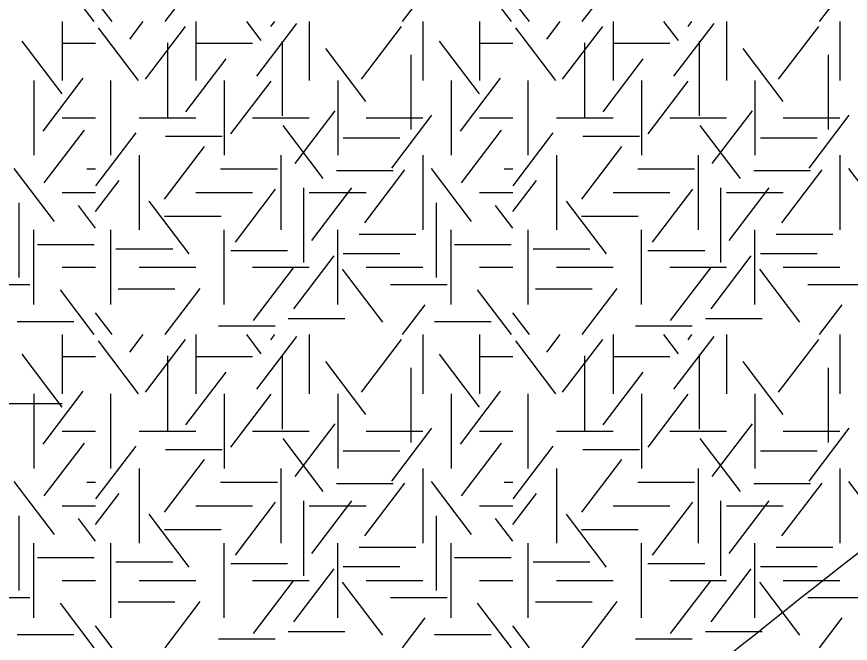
# Model space of a CAD drawing. Extents: x 419101 to 420177, y 4451541 to 4452254.
# Drawn here: x 419911.55 to 419931.29, y 4451566.39 to 4451581.23 of the extents above; entities that cross this region are included whole.
import ezdxf

# ---------------------------------------------------------------- set-up
doc = ezdxf.new("R2010")
doc.units = 0
doc.layers.add('3_HALİHAZIR', color=7, linetype='Continuous')
doc.layers.add('Level 41', color=7, linetype='Continuous')

msp = doc.modelspace()

# ---------------------------------------------------------------- linework, layer by layer
at = {"layer": '3_HALİHAZIR'}
msp.add_line((419910.828, 4451572.071), (419912.628, 4451572.071), dxfattribs=at)
for points in [[(419830.585, 4451569.182), (419835.774, 4451573.831), (419840.974, 4451578.331), (419857.814, 4451590.841), (419892.084, 4451597.601), (419927.345, 4451605.321), (419938.763, 4451608.51), (419942.048, 4451608.213)], [(419823.158, 4451549.789), (419823.164, 4451549.79), (419829.854, 4451552.83), (419838.324, 4451557.73), (419864.054, 4451568.471), (419874.464, 4451571.841), (419888.954, 4451576.141), (419895.924, 4451578.691), (419906.074, 4451583.863), (419936.516, 4451595.874), (419942.649, 4451595.582)], [(419868.593, 4451543.65), (419885.874, 4451549.01), (419897.697, 4451550.796), (419903.814, 4451552.689), (419917.785, 4451558.531), (419940.385, 4451574.598), (419942.375, 4451575.629)]]:
    msp.add_spline(points, degree=3, dxfattribs=at)
at = {"layer": 'Level 41'}
for p, q in [((419913.385, 4451581.11), (419912.583, 4451582.166)), ((419915.061, 4451581.11), (419915.89, 4451582.201)), ((419923.264, 4451581.11), (419922.462, 4451582.166)), ((419924.94, 4451581.11), (419925.769, 4451582.201)), ((419920.681, 4451581.11), (419921.218, 4451581.816)), ((419930.56, 4451581.11), (419931.097, 4451581.816)), ((419913.808, 4451581.11), (419913.414, 4451581.628)), ((419923.687, 4451581.11), (419923.293, 4451581.628)), ((419912.626, 4451581.11), (419912.626, 4451579.712)), ((419912.626, 4451581.11), (419912.626, 4451579.712)), ((419914.224, 4451580.693), (419914.541, 4451581.11)), ((419915.79, 4451581.11), (419915.79, 4451579.712)), ((419917.339, 4451580.658), (419916.995, 4451581.11)), ((419917.565, 4451580.99), (419917.656, 4451581.11)), ((419918.476, 4451581.11), (419918.476, 4451579.712)), ((419921.162, 4451581.11), (419921.162, 4451579.712)), ((419922.505, 4451581.11), (419922.505, 4451579.712)), ((419922.505, 4451581.11), (419922.505, 4451579.712)), ((419924.103, 4451580.693), (419924.42, 4451581.11)), ((419925.669, 4451581.11), (419925.669, 4451579.712)), ((419927.218, 4451580.658), (419926.874, 4451581.11)), ((419927.444, 4451580.99), (419927.535, 4451581.11)), ((419928.355, 4451581.11), (419928.355, 4451579.712)), ((419931.041, 4451581.11), (419931.041, 4451579.712)), ((419914.435, 4451579.712), (419913.486, 4451580.962)), ((419914.595, 4451579.747), (419915.544, 4451580.997)), ((419917.232, 4451579.816), (419918.182, 4451581.066)), ((419919.709, 4451579.747), (419920.658, 4451580.997)), ((419924.314, 4451579.712), (419923.365, 4451580.962)), ((419924.474, 4451579.747), (419925.423, 4451580.997)), ((419927.111, 4451579.816), (419928.061, 4451581.066)), ((419929.588, 4451579.747), (419930.537, 4451580.997)), ((419912.627, 4451579.396), (419911.678, 4451580.645)), ((419912.626, 4451580.596), (419913.414, 4451580.596)), ((419915.115, 4451580.608), (419915.115, 4451578.841)), ((419915.79, 4451580.596), (419917.133, 4451580.596)), ((419917.832, 4451580.643), (419917.832, 4451578.876)), ((419922.506, 4451579.396), (419921.557, 4451580.645)), ((419922.505, 4451580.596), (419923.293, 4451580.596)), ((419924.994, 4451580.608), (419924.994, 4451578.841)), ((419925.669, 4451580.596), (419927.012, 4451580.596)), ((419927.711, 4451580.643), (419927.711, 4451578.876)), ((419919.816, 4451579.221), (419918.867, 4451580.47)), ((419920.88, 4451580.322), (419920.88, 4451578.555)), ((419929.695, 4451579.221), (419928.746, 4451580.47)), ((419930.759, 4451580.322), (419930.759, 4451578.555)), ((419915.555, 4451578.975), (419916.504, 4451580.225)), ((419925.434, 4451578.975), (419926.383, 4451580.225)), ((419911.955, 4451579.712), (419911.955, 4451577.945)), ((419911.955, 4451579.712), (419911.955, 4451577.945)), ((419912.175, 4451578.519), (419913.124, 4451579.769)), ((419913.776, 4451577.945), (419913.776, 4451579.712)), ((419916.462, 4451579.712), (419916.462, 4451577.945)), ((419916.621, 4451578.45), (419917.57, 4451579.7)), ((419919.148, 4451579.712), (419919.148, 4451577.945)), ((419921.834, 4451579.712), (419921.834, 4451577.945)), ((419921.834, 4451579.712), (419921.834, 4451577.945)), ((419922.054, 4451578.519), (419923.003, 4451579.769)), ((419923.655, 4451577.945), (419923.655, 4451579.712)), ((419926.341, 4451579.712), (419926.341, 4451577.945)), ((419926.5, 4451578.45), (419927.449, 4451579.7)), ((419929.027, 4451579.712), (419929.027, 4451577.945)), ((419918.138, 4451577.749), (419919.089, 4451578.998)), ((419928.017, 4451577.749), (419928.968, 4451578.998)), ((419912.626, 4451578.828), (419913.414, 4451578.828)), ((419914.447, 4451578.828), (419915.79, 4451578.828)), ((419917.133, 4451578.828), (419918.476, 4451578.828)), ((419919.819, 4451578.828), (419921.162, 4451578.828)), ((419920.429, 4451577.644), (419921.378, 4451578.894)), ((419922.505, 4451578.828), (419923.293, 4451578.828)), ((419924.326, 4451578.828), (419925.669, 4451578.828)), ((419927.012, 4451578.828), (419928.355, 4451578.828)), ((419929.698, 4451578.828), (419931.041, 4451578.828)), ((419930.308, 4451577.644), (419931.257, 4451578.894)), ((419912.201, 4451577.293), (419913.151, 4451578.542)), ((419918.804, 4451577.399), (419917.854, 4451578.648)), ((419922.08, 4451577.293), (419923.03, 4451578.542)), ((419928.683, 4451577.399), (419927.733, 4451578.648)), ((419913.424, 4451577.224), (419914.373, 4451578.473)), ((419915.071, 4451578.394), (419916.414, 4451578.394)), ((419919.279, 4451578.358), (419920.622, 4451578.358)), ((419923.303, 4451577.224), (419924.252, 4451578.473)), ((419924.95, 4451578.394), (419926.293, 4451578.394)), ((419929.158, 4451578.358), (419930.501, 4451578.358)), ((419915.049, 4451576.907), (419915.998, 4451578.157)), ((419924.928, 4451576.907), (419925.877, 4451578.157)), ((419914.447, 4451577.945), (419914.447, 4451576.178)), ((419917.805, 4451577.945), (419917.805, 4451576.178)), ((419921.162, 4451577.945), (419921.162, 4451576.178)), ((419924.326, 4451577.945), (419924.326, 4451576.178)), ((419927.684, 4451577.945), (419927.684, 4451576.178)), ((419931.041, 4451577.945), (419931.041, 4451576.178)), ((419912.44, 4451576.381), (419911.491, 4451577.63)), ((419913.21, 4451577.621), (419913.414, 4451577.621)), ((419916.377, 4451577.621), (419917.72, 4451577.621)), ((419919.119, 4451577.588), (419920.462, 4451577.588)), ((419919.789, 4451576.347), (419920.739, 4451577.597)), ((419922.319, 4451576.381), (419921.37, 4451577.63)), ((419923.089, 4451577.621), (419923.293, 4451577.621)), ((419926.256, 4451577.621), (419927.599, 4451577.621)), ((419928.998, 4451577.588), (419930.341, 4451577.588)), ((419929.668, 4451576.347), (419930.618, 4451577.597)), ((419932.198, 4451576.381), (419931.249, 4451577.63)), ((419913.414, 4451576.615), (419913.973, 4451577.351)), ((419923.293, 4451576.615), (419923.852, 4451577.351)), ((419916.726, 4451575.891), (419917.676, 4451577.141)), ((419918.337, 4451577.173), (419918.337, 4451575.405)), ((419918.537, 4451575.927), (419919.486, 4451577.176)), ((419926.605, 4451575.891), (419927.555, 4451577.141)), ((419928.216, 4451577.173), (419928.216, 4451575.405)), ((419928.416, 4451575.927), (419929.365, 4451577.176)), ((419912.626, 4451577.061), (419913.414, 4451577.061)), ((419915.79, 4451577.061), (419917.133, 4451577.061)), ((419918.476, 4451577.061), (419919.819, 4451577.061)), ((419922.505, 4451577.061), (419923.293, 4451577.061)), ((419925.669, 4451577.061), (419927.012, 4451577.061)), ((419928.355, 4451577.061), (419929.698, 4451577.061)), ((419911.601, 4451576.823), (419911.601, 4451575.055)), ((419913.414, 4451576.221), (419913.008, 4451576.755)), ((419915.634, 4451575.61), (419914.685, 4451576.86)), ((419921.48, 4451576.823), (419921.48, 4451575.055)), ((419923.293, 4451576.221), (419922.887, 4451576.755)), ((419925.513, 4451575.61), (419924.564, 4451576.86)), ((419915.044, 4451576.501), (419916.387, 4451576.501)), ((419924.923, 4451576.501), (419926.266, 4451576.501)), ((419911.955, 4451574.41), (419911.955, 4451576.178)), ((419913.776, 4451574.41), (419913.776, 4451576.178)), ((419916.462, 4451574.41), (419916.462, 4451576.178)), ((419919.148, 4451574.41), (419919.148, 4451576.178)), ((419921.834, 4451574.41), (419921.834, 4451576.178)), ((419923.655, 4451574.41), (419923.655, 4451576.178)), ((419926.341, 4451574.41), (419926.341, 4451576.178)), ((419929.027, 4451574.41), (419929.027, 4451576.178)), ((419919.653, 4451576.08), (419920.996, 4451576.08)), ((419929.532, 4451576.08), (419930.875, 4451576.08)), ((419912.037, 4451575.835), (419913.38, 4451575.835)), ((419921.916, 4451575.835), (419923.259, 4451575.835)), ((419913.899, 4451575.729), (419915.242, 4451575.729)), ((419916.616, 4451575.695), (419917.959, 4451575.695)), ((419918.112, 4451574.313), (419919.061, 4451575.563)), ((419919.279, 4451575.624), (419920.622, 4451575.624)), ((419923.778, 4451575.729), (419925.121, 4451575.729)), ((419926.495, 4451575.695), (419927.838, 4451575.695)), ((419927.991, 4451574.313), (419928.94, 4451575.563)), ((419929.158, 4451575.624), (419930.501, 4451575.624)), ((419912.626, 4451575.294), (419913.414, 4451575.294)), ((419914.447, 4451575.294), (419915.79, 4451575.294)), ((419917.133, 4451575.294), (419918.476, 4451575.294)), ((419917.152, 4451574.034), (419918.101, 4451575.283)), ((419920.215, 4451573.999), (419919.265, 4451575.248)), ((419919.819, 4451575.294), (419921.162, 4451575.294)), ((419922.505, 4451575.294), (419923.293, 4451575.294)), ((419924.326, 4451575.294), (419925.669, 4451575.294)), ((419927.012, 4451575.294), (419928.355, 4451575.294)), ((419927.031, 4451574.034), (419927.98, 4451575.283)), ((419930.094, 4451573.999), (419929.144, 4451575.248)), ((419929.698, 4451575.294), (419931.041, 4451575.294)), ((419910.519, 4451574.887), (419911.862, 4451574.887)), ((419913.385, 4451573.701), (419912.583, 4451574.757)), ((419913.953, 4451574.783), (419915.295, 4451574.783)), ((419915.061, 4451573.701), (419915.89, 4451574.792)), ((419920.398, 4451574.887), (419921.741, 4451574.887)), ((419923.264, 4451573.701), (419922.462, 4451574.757)), ((419923.832, 4451574.783), (419925.174, 4451574.783)), ((419924.94, 4451573.701), (419925.769, 4451574.792)), ((419930.277, 4451574.887), (419931.62, 4451574.887)), ((419920.681, 4451573.701), (419921.218, 4451574.407)), ((419930.56, 4451573.701), (419931.097, 4451574.407)), ((419913.808, 4451573.701), (419913.414, 4451574.219)), ((419923.687, 4451573.701), (419923.293, 4451574.219)), ((419911.558, 4451574.013), (419912.901, 4451574.013)), ((419917.975, 4451574.082), (419919.318, 4451574.082)), ((419921.437, 4451574.013), (419922.78, 4451574.013)), ((419927.854, 4451574.082), (419929.197, 4451574.082)), ((419916.323, 4451573.907), (419917.666, 4451573.907)), ((419926.202, 4451573.907), (419927.545, 4451573.907)), ((419912.626, 4451573.701), (419912.626, 4451572.303)), ((419912.626, 4451573.701), (419912.626, 4451572.303)), ((419914.224, 4451573.284), (419914.541, 4451573.701)), ((419914.595, 4451572.338), (419915.544, 4451573.588)), ((419915.79, 4451573.701), (419915.79, 4451572.303)), ((419917.339, 4451573.249), (419916.995, 4451573.701)), ((419917.232, 4451572.407), (419918.182, 4451573.657)), ((419917.565, 4451573.581), (419917.656, 4451573.701)), ((419918.476, 4451573.701), (419918.476, 4451572.303)), ((419919.709, 4451572.338), (419920.658, 4451573.588)), ((419921.162, 4451573.701), (419921.162, 4451572.303)), ((419922.505, 4451573.701), (419922.505, 4451572.303)), ((419922.505, 4451573.701), (419922.505, 4451572.303)), ((419924.103, 4451573.284), (419924.42, 4451573.701)), ((419924.474, 4451572.338), (419925.423, 4451573.588)), ((419925.669, 4451573.701), (419925.669, 4451572.303)), ((419927.218, 4451573.249), (419926.874, 4451573.701)), ((419927.111, 4451572.407), (419928.061, 4451573.657)), ((419927.444, 4451573.581), (419927.535, 4451573.701)), ((419928.355, 4451573.701), (419928.355, 4451572.303)), ((419929.588, 4451572.338), (419930.537, 4451573.588)), ((419931.041, 4451573.701), (419931.041, 4451572.303)), ((419914.435, 4451572.303), (419913.486, 4451573.553)), ((419924.314, 4451572.303), (419923.365, 4451573.553)), ((419912.627, 4451571.987), (419911.678, 4451573.236)), ((419912.626, 4451573.187), (419913.414, 4451573.187)), ((419915.115, 4451573.199), (419915.115, 4451571.432)), ((419915.79, 4451573.187), (419917.133, 4451573.187)), ((419917.832, 4451573.234), (419917.832, 4451571.467)), ((419922.506, 4451571.987), (419921.557, 4451573.236)), ((419922.505, 4451573.187), (419923.293, 4451573.187)), ((419924.994, 4451573.199), (419924.994, 4451571.432)), ((419925.669, 4451573.187), (419927.012, 4451573.187)), ((419927.711, 4451573.234), (419927.711, 4451571.467)), ((419919.816, 4451571.812), (419918.867, 4451573.061)), ((419929.695, 4451571.812), (419928.746, 4451573.061)), ((419915.555, 4451571.566), (419916.504, 4451572.816)), ((419920.88, 4451572.913), (419920.88, 4451571.146)), ((419925.434, 4451571.566), (419926.383, 4451572.816)), ((419930.759, 4451572.913), (419930.759, 4451571.146)), ((419911.955, 4451572.303), (419911.955, 4451570.536)), ((419911.955, 4451572.303), (419911.955, 4451570.536)), ((419912.175, 4451571.11), (419913.124, 4451572.36)), ((419913.776, 4451570.536), (419913.776, 4451572.303)), ((419916.462, 4451572.303), (419916.462, 4451570.536)), ((419916.621, 4451571.041), (419917.57, 4451572.291)), ((419919.148, 4451572.303), (419919.148, 4451570.536)), ((419921.834, 4451572.303), (419921.834, 4451570.536)), ((419921.834, 4451572.303), (419921.834, 4451570.536)), ((419922.054, 4451571.11), (419923.003, 4451572.36)), ((419923.655, 4451570.536), (419923.655, 4451572.303)), ((419926.341, 4451572.303), (419926.341, 4451570.536)), ((419926.5, 4451571.041), (419927.449, 4451572.291)), ((419929.027, 4451572.303), (419929.027, 4451570.536)), ((419912.626, 4451571.419), (419913.414, 4451571.419)), ((419914.447, 4451571.419), (419915.79, 4451571.419)), ((419917.133, 4451571.419), (419918.476, 4451571.419)), ((419918.138, 4451570.34), (419919.089, 4451571.589)), ((419919.819, 4451571.419), (419921.162, 4451571.419)), ((419920.429, 4451570.235), (419921.378, 4451571.485)), ((419922.505, 4451571.419), (419923.293, 4451571.419)), ((419924.326, 4451571.419), (419925.669, 4451571.419)), ((419927.012, 4451571.419), (419928.355, 4451571.419)), ((419928.017, 4451570.34), (419928.968, 4451571.589)), ((419929.698, 4451571.419), (419931.041, 4451571.419)), ((419930.308, 4451570.235), (419931.257, 4451571.485)), ((419918.804, 4451569.99), (419917.854, 4451571.239)), ((419928.683, 4451569.99), (419927.733, 4451571.239)), ((419912.201, 4451569.884), (419913.151, 4451571.133)), ((419913.424, 4451569.815), (419914.373, 4451571.064)), ((419922.08, 4451569.884), (419923.03, 4451571.133)), ((419923.303, 4451569.815), (419924.252, 4451571.064)), ((419915.071, 4451570.985), (419916.414, 4451570.985)), ((419919.279, 4451570.949), (419920.622, 4451570.949)), ((419924.95, 4451570.985), (419926.293, 4451570.985)), ((419929.158, 4451570.949), (419930.501, 4451570.949)), ((419915.049, 4451569.498), (419915.998, 4451570.748)), ((419924.928, 4451569.498), (419925.877, 4451570.748)), ((419914.447, 4451570.536), (419914.447, 4451568.769)), ((419917.805, 4451570.536), (419917.805, 4451568.769)), ((419921.162, 4451570.536), (419921.162, 4451568.769)), ((419924.326, 4451570.536), (419924.326, 4451568.769)), ((419927.684, 4451570.536), (419927.684, 4451568.769)), ((419931.041, 4451570.536), (419931.041, 4451568.769)), ((419912.44, 4451568.972), (419911.491, 4451570.221)), ((419913.21, 4451570.212), (419913.414, 4451570.212)), ((419916.377, 4451570.212), (419917.72, 4451570.212)), ((419922.319, 4451568.972), (419921.37, 4451570.221)), ((419923.089, 4451570.212), (419923.293, 4451570.212)), ((419926.256, 4451570.212), (419927.599, 4451570.212)), ((419932.198, 4451568.972), (419931.249, 4451570.221)), ((419919.119, 4451570.179), (419920.462, 4451570.179)), ((419919.789, 4451568.938), (419920.739, 4451570.188)), ((419928.998, 4451570.179), (419930.341, 4451570.179)), ((419929.668, 4451568.938), (419930.618, 4451570.188)), ((419913.414, 4451569.206), (419913.973, 4451569.942)), ((419923.293, 4451569.206), (419923.852, 4451569.942)), ((419912.626, 4451569.652), (419913.414, 4451569.652)), ((419915.79, 4451569.652), (419917.133, 4451569.652)), ((419916.726, 4451568.482), (419917.676, 4451569.732)), ((419918.337, 4451569.764), (419918.337, 4451567.996)), ((419918.476, 4451569.652), (419919.819, 4451569.652)), ((419918.537, 4451568.518), (419919.486, 4451569.767)), ((419922.505, 4451569.652), (419923.293, 4451569.652)), ((419925.669, 4451569.652), (419927.012, 4451569.652)), ((419926.605, 4451568.482), (419927.555, 4451569.732)), ((419928.216, 4451569.764), (419928.216, 4451567.996)), ((419928.355, 4451569.652), (419929.698, 4451569.652)), ((419928.416, 4451568.518), (419929.365, 4451569.767)), ((419915.634, 4451568.201), (419914.685, 4451569.451)), ((419925.513, 4451568.201), (419924.564, 4451569.451)), ((419911.601, 4451569.414), (419911.601, 4451567.646)), ((419913.414, 4451568.812), (419913.008, 4451569.346)), ((419921.48, 4451569.414), (419921.48, 4451567.646)), ((419923.293, 4451568.812), (419922.887, 4451569.346)), ((419915.044, 4451569.092), (419916.387, 4451569.092)), ((419924.923, 4451569.092), (419926.266, 4451569.092)), ((419911.955, 4451567.001), (419911.955, 4451568.769)), ((419913.776, 4451567.001), (419913.776, 4451568.769)), ((419916.462, 4451567.001), (419916.462, 4451568.769)), ((419919.148, 4451567.001), (419919.148, 4451568.769)), ((419919.653, 4451568.671), (419920.996, 4451568.671)), ((419921.834, 4451567.001), (419921.834, 4451568.769)), ((419923.655, 4451567.001), (419923.655, 4451568.769)), ((419926.341, 4451567.001), (419926.341, 4451568.769)), ((419929.027, 4451567.001), (419929.027, 4451568.769)), ((419929.532, 4451568.671), (419930.875, 4451568.671)), ((419912.037, 4451568.426), (419913.38, 4451568.426)), ((419913.899, 4451568.32), (419915.242, 4451568.32)), ((419916.616, 4451568.286), (419917.959, 4451568.286)), ((419921.916, 4451568.426), (419923.259, 4451568.426)), ((419923.778, 4451568.32), (419925.121, 4451568.32)), ((419926.495, 4451568.286), (419927.838, 4451568.286)), ((419918.112, 4451566.904), (419919.061, 4451568.154)), ((419919.279, 4451568.215), (419920.622, 4451568.215)), ((419927.991, 4451566.904), (419928.94, 4451568.154)), ((419929.158, 4451568.215), (419930.501, 4451568.215)), ((419912.626, 4451567.885), (419913.414, 4451567.885)), ((419914.447, 4451567.885), (419915.79, 4451567.885)), ((419917.133, 4451567.885), (419918.476, 4451567.885)), ((419917.152, 4451566.625), (419918.101, 4451567.874)), ((419919.819, 4451567.885), (419921.162, 4451567.885)), ((419922.505, 4451567.885), (419923.293, 4451567.885)), ((419924.326, 4451567.885), (419925.669, 4451567.885)), ((419927.012, 4451567.885), (419928.355, 4451567.885)), ((419927.031, 4451566.625), (419927.98, 4451567.874)), ((419929.698, 4451567.885), (419931.041, 4451567.885)), ((419920.215, 4451566.59), (419919.265, 4451567.839)), ((419930.094, 4451566.59), (419929.144, 4451567.839)), ((419910.519, 4451567.478), (419911.862, 4451567.478)), ((419920.398, 4451567.478), (419921.741, 4451567.478)), ((419930.277, 4451567.478), (419931.62, 4451567.478)), ((419913.385, 4451566.292), (419912.583, 4451567.348)), ((419913.953, 4451567.374), (419915.295, 4451567.374)), ((419915.061, 4451566.292), (419915.89, 4451567.383)), ((419923.264, 4451566.292), (419922.462, 4451567.348)), ((419923.832, 4451567.374), (419925.174, 4451567.374)), ((419924.94, 4451566.292), (419925.769, 4451567.383)), ((419920.681, 4451566.292), (419921.218, 4451566.998)), ((419930.56, 4451566.292), (419931.097, 4451566.998)), ((419913.808, 4451566.292), (419913.414, 4451566.81)), ((419917.975, 4451566.673), (419919.318, 4451566.673)), ((419923.687, 4451566.292), (419923.293, 4451566.81)), ((419927.854, 4451566.673), (419929.197, 4451566.673)), ((419911.558, 4451566.604), (419912.901, 4451566.604)), ((419916.323, 4451566.498), (419917.666, 4451566.498)), ((419921.437, 4451566.604), (419922.78, 4451566.604)), ((419926.202, 4451566.498), (419927.545, 4451566.498))]:
    msp.add_line(p, q, dxfattribs=at)

doc.saveas('drawing.dxf')
